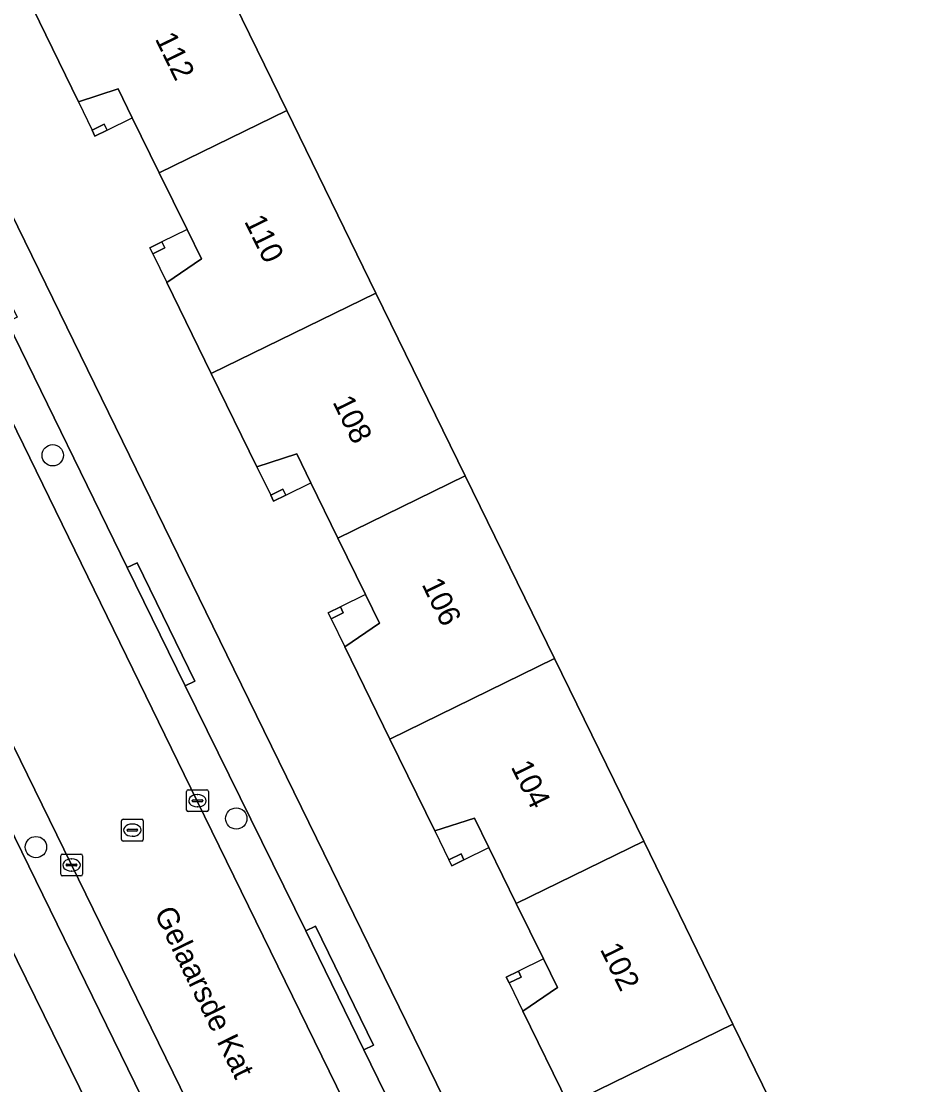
# Model space of a CAD drawing. Extents: x 160455 to 162082, y 388339 to 389736.
# Drawn here: x 161339.64 to 161380.65, y 388681.91 to 388730.65 of the extents above; entities that cross this region are included whole.
import ezdxf

# ---------------------------------------------------------------- set-up
doc = ezdxf.new("R2010")
doc.units = 0
for name, color, linetype in [('IMGEO_Boom', 7, 'Continuous'), ('IMGEO_Erf', 7, 'Continuous'), ('IMGEO_Kolk', 7, 'Continuous'), ('IMGEO_Openbare_ruimte_label', 7, 'Continuous'), ('IMGEO_Pand', 7, 'Continuous'), ('IMGEO_Pand_nummerreeks', 7, 'Continuous'), ('IMGEO_Pand_overbouw', 7, 'Continuous'), ('IMGEO_Parkeervlak_open', 7, 'Continuous'), ('IMGEO_Rijbaan_lokaal_gesloten', 7, 'Continuous'), ('IMGEO_Rioolput', 7, 'Continuous'), ('IMGEO_Voetpad_open', 7, 'Continuous')]:
    doc.layers.add(name, color=color, linetype=linetype)

msp = doc.modelspace()

# ---------------------------------------------------------------- linework, layer by layer
at = {"layer": 'IMGEO_Boom'}
for centre in [(161341.08, 388710.758), (161349.497, 388694.11), (161340.309, 388692.797)]:
    msp.add_circle(centre, 0.489, dxfattribs=at)
at = {"layer": 'IMGEO_Erf'}
for points in [[(161323.679, 388753.565), (161325.421, 388750), (161349.391, 388700.948), (161380.722, 388636.922)], [(161347.715, 388734.938), (161351.808, 388726.563), (161355.9, 388718.189), (161359.993, 388709.814), (161364.085, 388701.44), (161368.178, 388693.065), (161372.27, 388684.691), (161376.363, 388676.316), (161380.454, 388667.943), (161384.547, 388659.568)], [(161364.73, 388681.007), (161362.638, 388685.284), (161364.22, 388686.358), (161363.576, 388687.674), (161362.335, 388690.21), (161361.08, 388692.774), (161360.416, 388694.131), (161358.599, 388693.541), (161356.54, 388697.753), (161354.474, 388701.981), (161356.067, 388703.061), (161355.425, 388704.374), (161354.158, 388706.963), (161352.917, 388709.497), (161352.267, 388710.826), (161350.438, 388710.234), (161348.351, 388714.5), (161346.31, 388718.672), (161347.902, 388719.753), (161347.241, 388721.1), (161345.963, 388723.707), (161344.727, 388726.227), (161344.081, 388727.544), (161342.256, 388726.952), (161340.161, 388731.246)], [(161357.021, 388651.805), (161319.829, 388727.536)]]:
    msp.add_lwpolyline(points, dxfattribs=at)
for points in [[(161343.018, 388725.389), (161342.886, 388725.658), (161343.443, 388725.931), (161343.575, 388725.661)], [(161345.664, 388719.993), (161345.532, 388720.262), (161346.089, 388720.535), (161346.221, 388720.265)], [(161351.207, 388708.66), (161351.075, 388708.929), (161351.632, 388709.202), (161351.764, 388708.932)], [(161353.846, 388703.268), (161353.714, 388703.537), (161354.271, 388703.81), (161354.403, 388703.54)], [(161359.937, 388692.214), (161359.38, 388691.942), (161359.248, 388692.211), (161359.805, 388692.484)], [(161362.565, 388686.845), (161362.008, 388686.573), (161361.876, 388686.842), (161362.433, 388687.115)]]:
    msp.add_lwpolyline(points, close=True, dxfattribs=at)
at = {"layer": 'IMGEO_Kolk'}
for p, q in [((161347.291, 388695.424), (161348.143, 388695.424)), ((161347.216, 388694.498), (161347.216, 388695.35)), ((161347.475, 388694.918), (161347.475, 388694.93)), ((161347.518, 388694.967), (161347.916, 388694.967)), ((161347.704, 388695.204), (161347.729, 388695.204)), ((161347.959, 388694.93), (161347.959, 388694.918)), ((161348.217, 388695.35), (161348.217, 388694.498)), ((161347.913, 388694.881), (161347.515, 388694.881)), ((161347.727, 388694.644), (161347.702, 388694.644)), ((161348.143, 388694.424), (161347.291, 388694.424)), ((161341.445, 388691.552), (161341.445, 388692.404)), ((161341.52, 388692.478), (161342.372, 388692.478)), ((161341.747, 388692.021), (161342.145, 388692.021)), ((161341.933, 388692.258), (161341.958, 388692.258)), ((161342.446, 388692.404), (161342.446, 388691.552)), ((161341.704, 388691.972), (161341.704, 388691.984)), ((161342.142, 388691.935), (161341.744, 388691.935)), ((161341.956, 388691.698), (161341.931, 388691.698)), ((161342.188, 388691.984), (161342.188, 388691.972)), ((161342.372, 388691.478), (161341.52, 388691.478))]:
    msp.add_line(p, q, dxfattribs=at)
for points in [[(161347.291, 388695.424), (161348.143, 388695.424)], [(161347.216, 388694.498), (161347.216, 388695.35)], [(161348.217, 388695.35), (161348.217, 388694.498)], [(161348.143, 388694.424), (161347.291, 388694.424)], [(161341.445, 388691.552), (161341.445, 388692.404)], [(161341.52, 388692.478), (161342.372, 388692.478)], [(161342.446, 388692.404), (161342.446, 388691.552)], [(161342.372, 388691.478), (161341.52, 388691.478)]]:
    msp.add_lwpolyline(points, dxfattribs=at)
for centre, radius, start, end in [((161347.293, 388695.348), 0.0765, 91.552, 178.448), ((161347.293, 388695.348), 0.0765, 91.552, 178.448), ((161348.141, 388695.348), 0.0765, 1.552, 88.448), ((161348.141, 388695.348), 0.0765, 1.552, 88.448), ((161347.515, 388694.927), 0.0403, 85.8775, 175.7526), ((161347.92, 388694.929), 0.0386, 1.7309, 96.639), ((161347.293, 388694.5), 0.0765, 181.552, 268.448), ((161347.293, 388694.5), 0.0765, 181.552, 268.448), ((161347.512, 388694.917), 0.0366, 178.938, 274.7102), ((161347.916, 388694.924), 0.043, 264.8664, 352.4533), ((161348.141, 388694.5), 0.0765, 271.552, 358.448), ((161348.141, 388694.5), 0.0765, 271.552, 358.448), ((161341.522, 388692.402), 0.0765, 91.552, 178.448), ((161341.522, 388692.402), 0.0765, 91.552, 178.448), ((161341.744, 388691.981), 0.0403, 85.8775, 175.7526), ((161342.149, 388691.983), 0.0386, 1.7309, 96.639), ((161342.37, 388692.402), 0.0765, 1.552, 88.448), ((161342.37, 388692.402), 0.0765, 1.552, 88.448), ((161341.522, 388691.554), 0.0765, 181.552, 268.448), ((161341.522, 388691.554), 0.0765, 181.552, 268.448), ((161341.741, 388691.971), 0.0366, 178.938, 274.7102), ((161342.145, 388691.978), 0.043, 264.8664, 352.4533), ((161342.37, 388691.554), 0.0765, 271.552, 358.448), ((161342.37, 388691.554), 0.0765, 271.552, 358.448)]:
    msp.add_arc(centre, radius, start, end, dxfattribs=at)
for centre, major_axis, ratio, start_param, end_param in [((161347.703, 388694.924), (-0.387, 0.002), 0.722429, 4.712389, 7.853982), ((161347.728, 388694.924), (-0.39, 0.002), 0.717154, 1.570796, 4.712389), ((161341.932, 388691.978), (-0.387, 0.002), 0.722429, 4.712389, 7.853982), ((161341.957, 388691.978), (-0.39, 0.002), 0.717154, 1.570796, 4.712389)]:
    msp.add_ellipse(centre, major_axis=major_axis, ratio=ratio, start_param=start_param, end_param=end_param, dxfattribs=at)
at = {"layer": 'IMGEO_Pand'}
for points in [[(161345.963, 388723.707), (161351.808, 388726.563), (161347.715, 388734.938), (161340.161, 388731.246), (161342.256, 388726.952), (161344.081, 388727.544), (161344.727, 388726.227)], [(161345.963, 388723.707), (161347.241, 388721.1), (161347.902, 388719.753), (161346.31, 388718.672), (161348.351, 388714.5), (161355.9, 388718.189), (161351.808, 388726.563)], [(161343.575, 388725.661), (161343.443, 388725.931), (161342.886, 388725.658), (161343.018, 388725.389)], [(161345.664, 388719.993), (161346.221, 388720.265), (161346.089, 388720.535), (161345.532, 388720.262)], [(161354.158, 388706.963), (161359.993, 388709.814), (161355.9, 388718.189), (161348.351, 388714.5), (161350.438, 388710.234), (161352.267, 388710.826), (161352.917, 388709.497)], [(161356.54, 388697.753), (161364.085, 388701.44), (161359.993, 388709.814), (161354.158, 388706.963), (161355.425, 388704.374), (161356.067, 388703.061), (161354.474, 388701.981)], [(161351.764, 388708.932), (161351.632, 388709.202), (161351.075, 388708.929), (161351.207, 388708.66)], [(161354.271, 388703.81), (161353.714, 388703.537), (161353.846, 388703.268), (161354.403, 388703.54)], [(161356.54, 388697.753), (161358.599, 388693.541), (161360.416, 388694.131), (161361.08, 388692.774), (161362.335, 388690.21), (161368.178, 388693.065), (161364.085, 388701.44)], [(161364.73, 388681.007), (161372.27, 388684.691), (161368.178, 388693.065), (161362.335, 388690.21), (161363.576, 388687.674), (161364.22, 388686.358), (161362.638, 388685.284)], [(161359.937, 388692.214), (161359.805, 388692.484), (161359.248, 388692.211), (161359.38, 388691.942)], [(161362.008, 388686.573), (161362.565, 388686.845), (161362.433, 388687.115), (161361.876, 388686.842)], [(161364.73, 388681.007), (161366.764, 388676.847), (161368.588, 388677.438), (161369.257, 388676.071), (161370.532, 388673.467), (161376.363, 388676.316), (161372.27, 388684.691)]]:
    msp.add_lwpolyline(points, close=True, dxfattribs=at)
at = {"layer": 'IMGEO_Pand_overbouw'}
for points in [[(161343.575, 388725.661), (161344.727, 388726.227), (161344.081, 388727.544), (161342.256, 388726.952), (161342.886, 388725.658), (161343.443, 388725.931)], [(161345.664, 388719.993), (161346.31, 388718.672), (161347.902, 388719.753), (161347.241, 388721.1), (161346.089, 388720.535), (161346.221, 388720.265)], [(161351.764, 388708.932), (161352.917, 388709.497), (161352.267, 388710.826), (161350.438, 388710.234), (161351.075, 388708.929), (161351.632, 388709.202)], [(161354.271, 388703.81), (161354.403, 388703.54), (161353.846, 388703.268), (161354.474, 388701.981), (161356.067, 388703.061), (161355.425, 388704.374)], [(161359.937, 388692.214), (161361.08, 388692.774), (161360.416, 388694.131), (161358.599, 388693.541), (161359.248, 388692.211), (161359.805, 388692.484)], [(161362.433, 388687.115), (161362.565, 388686.845), (161362.008, 388686.573), (161362.638, 388685.284), (161364.22, 388686.358), (161363.576, 388687.674)]]:
    msp.add_lwpolyline(points, close=True, dxfattribs=at)
at = {"layer": 'IMGEO_Parkeervlak_open'}
for points in [[(161320.031, 388751.634), (161320.828, 388750), (161347.708, 388694.91), (161377.259, 388634.464)], [(161377.681, 388637.802), (161375.91, 388641.405), (161374.242, 388644.799), (161371.748, 388649.904), (161369.103, 388655.316), (161363.524, 388666.756), (161360.877, 388672.185), (161355.346, 388683.505), (161352.683, 388688.955), (161347.148, 388700.183), (161344.499, 388705.609), (161339.007, 388716.861), (161336.364, 388722.282), (161333.722, 388727.702), (161332.061, 388731.093), (161329.675, 388735.963), (161328.023, 388739.364), (161325.826, 388743.888), (161324.166, 388747.295), (161322.857, 388750)], [(161368.593, 388637.471), (161314.253, 388748.608)], [(161313.725, 388745.638), (161365.902, 388638.878)]]:
    msp.add_lwpolyline(points, dxfattribs=at)
at = {"layer": 'IMGEO_Rijbaan_lokaal_gesloten'}
for points in [[(161312.496, 388752.169), (161313.566, 388750), (161314.253, 388748.608), (161368.593, 388637.471), (161369.754, 388635.067)], [(161379, 388616.194), (161379.158, 388615.831), (161391.363, 388590.796), (161397.191, 388593.642), (161383.956, 388620.749), (161377.259, 388634.464), (161347.708, 388694.91), (161320.828, 388750), (161320.031, 388751.634)]]:
    msp.add_lwpolyline(points, dxfattribs=at)
at = {"layer": 'IMGEO_Rioolput'}
for p, q in [((161344.232, 388693.152), (161344.232, 388694.004)), ((161344.307, 388694.078), (161345.159, 388694.078)), ((161345.233, 388694.004), (161345.233, 388693.152)), ((161344.491, 388693.572), (161344.491, 388693.584)), ((161344.929, 388693.535), (161344.531, 388693.535)), ((161344.534, 388693.621), (161344.932, 388693.621)), ((161344.72, 388693.858), (161344.745, 388693.858)), ((161344.975, 388693.584), (161344.975, 388693.572)), ((161345.159, 388693.078), (161344.307, 388693.078)), ((161344.743, 388693.298), (161344.718, 388693.298))]:
    msp.add_line(p, q, dxfattribs=at)
for points in [[(161344.232, 388693.152), (161344.232, 388694.004)], [(161344.307, 388694.078), (161345.159, 388694.078)], [(161345.233, 388694.004), (161345.233, 388693.152)], [(161345.159, 388693.078), (161344.307, 388693.078)]]:
    msp.add_lwpolyline(points, dxfattribs=at)
for centre, radius, start, end in [((161344.309, 388694.002), 0.0765, 91.552, 178.448), ((161344.309, 388694.002), 0.0765, 91.552, 178.448), ((161345.157, 388694.002), 0.0765, 1.552, 88.448), ((161345.157, 388694.002), 0.0765, 1.552, 88.448), ((161344.531, 388693.581), 0.0403, 85.8775, 175.7526), ((161344.528, 388693.571), 0.0366, 178.938, 274.7102), ((161344.932, 388693.578), 0.043, 264.8664, 352.4533), ((161344.936, 388693.583), 0.0386, 1.7309, 96.639), ((161344.309, 388693.154), 0.0765, 181.552, 268.448), ((161344.309, 388693.154), 0.0765, 181.552, 268.448), ((161345.157, 388693.154), 0.0765, 271.552, 358.448), ((161345.157, 388693.154), 0.0765, 271.552, 358.448)]:
    msp.add_arc(centre, radius, start, end, dxfattribs=at)
for centre, major_axis, ratio, start_param, end_param in [((161344.719, 388693.578), (-0.387, 0.002), 0.722429, 4.712389, 7.853982), ((161344.744, 388693.578), (-0.39, 0.002), 0.717154, 1.570796, 4.712389)]:
    msp.add_ellipse(centre, major_axis=major_axis, ratio=ratio, start_param=start_param, end_param=end_param, dxfattribs=at)
at = {"layer": 'IMGEO_Voetpad_open'}
for points in [[(161309.222, 388754.951), (161308.865, 388749.864), (161312.704, 388742.049), (161318.096, 388731.072), (161319.147, 388728.925), (161319.829, 388727.536), (161357.021, 388651.805), (161357.629, 388650.568), (161357.512, 388650.498), (161362.205, 388640.828), (161362.338, 388640.902), (161366.38, 388632.593), (161369.604, 388628.095)], [(161385.846, 388626.868), (161383.611, 388631.373), (161380.787, 388636.77), (161380.722, 388636.922), (161349.391, 388700.948), (161325.421, 388750), (161323.679, 388753.565), (161320.031, 388751.634)], [(161365.902, 388638.878), (161313.725, 388745.638)], [(161332.504, 388731.311), (161334.17, 388727.922), (161333.722, 388727.702), (161336.364, 388722.282), (161336.821, 388722.504), (161339.456, 388717.079), (161339.007, 388716.861), (161344.499, 388705.609), (161344.959, 388705.832), (161347.597, 388700.401), (161347.148, 388700.183), (161352.683, 388688.955), (161353.132, 388689.173), (161355.787, 388683.719), (161355.346, 388683.505), (161360.877, 388672.185)]]:
    msp.add_lwpolyline(points, dxfattribs=at)
for points in [[(161347.148, 388700.183), (161347.597, 388700.401), (161344.959, 388705.832), (161344.499, 388705.609)], [(161352.683, 388688.955), (161355.346, 388683.505), (161355.787, 388683.719), (161353.132, 388689.173)]]:
    msp.add_lwpolyline(points, close=True, dxfattribs=at)

# ---------------------------------------------------------------- texts
at = {"layer": 'IMGEO_Openbare_ruimte_label'}
msp.add_text('Gelaarsde Kat', height=1, rotation=296.0524, dxfattribs=at).set_placement((161345.716, 388689.782))
at = {"layer": 'IMGEO_Pand_nummerreeks'}
for s, p in [('112', (161345.752, 388729.852)), ('110', (161349.844, 388721.484)), ('108', (161353.893, 388713.203)), ('106', (161357.98, 388704.845)), ('104', (161362.069, 388696.483)), ('102', (161366.157, 388688.122))]:
    msp.add_text(s, height=1, rotation=296.0588, dxfattribs=at).set_placement(p)

doc.saveas('drawing.dxf')
